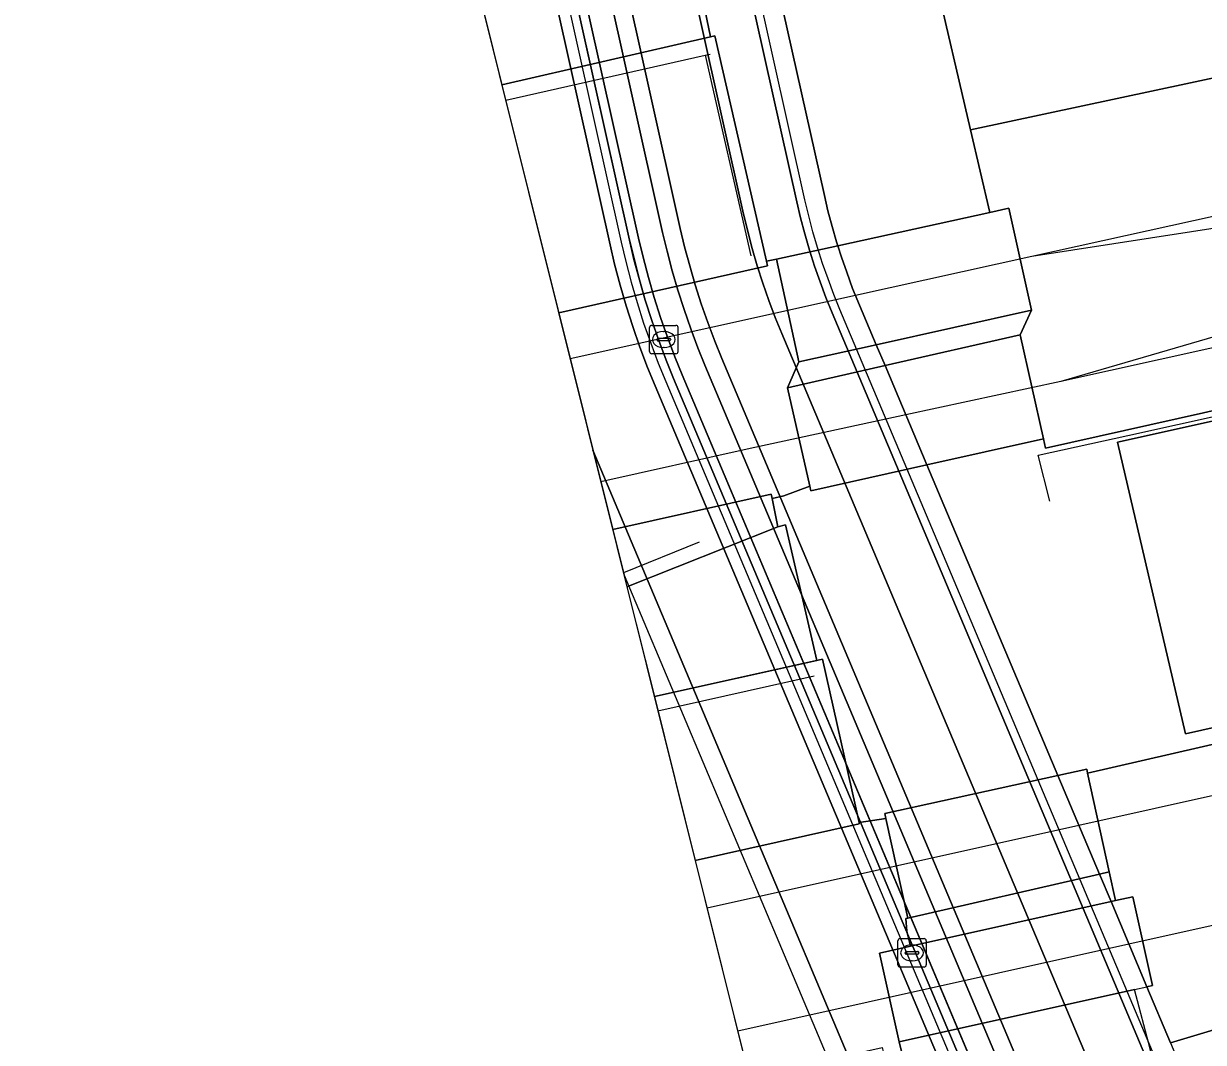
# Model space of a CAD drawing. Extents: x 161477 to 163040, y 383680 to 384871.
# Drawn here: x 161693.64 to 161735.24, y 383823.38 to 383859.29 of the extents above; entities that cross this region are included whole.
import ezdxf

# ---------------------------------------------------------------- set-up
doc = ezdxf.new("R2010")
doc.units = 0
for name, color, linetype in [('IMGEO_Berm_open', 7, 'Continuous'), ('IMGEO_Dek', 7, 'Continuous'), ('IMGEO_Fietspad_gesloten', 7, 'Continuous'), ('IMGEO_Hek', 7, 'Continuous'), ('IMGEO_Kademuur', 7, 'Continuous'), ('IMGEO_Kolk', 7, 'Continuous'), ('IMGEO_Muur', 7, 'Continuous'), ('IMGEO_Overweg_gesloten', 7, 'Continuous'), ('IMGEO_Pand', 7, 'Continuous'), ('IMGEO_Perron', 7, 'Continuous'), ('IMGEO_Spoor', 7, 'Continuous'), ('IMGEO_Spoorbaan_halfverhard', 7, 'Continuous'), ('IMGEO_Terreindeel_gesloten', 7, 'Continuous'), ('IMGEO_Terreindeel_onvherhard', 7, 'Continuous'), ('IMGEO_Terreindeel_open', 7, 'Continuous'), ('IMGEO_Voetpad_gesloten', 7, 'Continuous'), ('IMGEO_Voetpad_open', 7, 'Continuous'), ('IMGEO_Waterloop', 7, 'Continuous')]:
    doc.layers.add(name, color=color, linetype=linetype)

msp = doc.modelspace()

# ---------------------------------------------------------------- linework, layer by layer
at = {"layer": 'IMGEO_Berm_open'}
for points in [[(161702.355, 383909.445), (161705.227, 383894.978), (161709.682, 383875.543), (161709.74, 383875.284), (161715.005, 383851.652), (161715.354, 383850.256), (161715.563, 383849.54), (161715.79, 383848.829), (161716.035, 383848.124), (161716.298, 383847.427), (161716.559, 383846.784), (161747.682, 383772.942), (161747.833, 383772.57), (161747.955, 383772.245), (161748.085, 383771.865), (161753.427, 383755.659)], [(161753.741, 383755.762), (161748.398, 383771.971), (161748.265, 383772.356), (161748.14, 383772.69), (161747.987, 383773.068), (161716.864, 383846.91), (161716.605, 383847.547), (161716.345, 383848.237), (161716.103, 383848.933), (161715.879, 383849.636), (161715.672, 383850.344), (161715.484, 383851.057), (161715.326, 383851.726), (161710.062, 383875.356), (161705.549, 383895.047), (161702.679, 383909.506)]]:
    msp.add_lwpolyline(points, dxfattribs=at)
at = {"layer": 'IMGEO_Dek'}
for points in [[(161755.175, 383756.235), (161749.829, 383772.453), (161749.686, 383772.867), (161749.547, 383773.239), (161749.382, 383773.645), (161718.259, 383847.488), (161718.011, 383848.097), (161717.765, 383848.751), (161717.535, 383849.411), (161717.323, 383850.077), (161717.128, 383850.748), (161716.95, 383851.423), (161716.798, 383852.063), (161711.536, 383875.684), (161699.962, 383926.496)], [(161702.06, 383909.389), (161704.933, 383894.915), (161709.395, 383875.454), (161709.447, 383875.219), (161709.563, 383874.697), (161714.712, 383851.585), (161714.873, 383850.904), (161715.065, 383850.176), (161715.276, 383849.452), (161715.505, 383848.734), (161715.753, 383848.022), (161716.018, 383847.317), (161716.282, 383846.669), (161747.405, 383772.827), (161747.553, 383772.461), (161747.672, 383772.143), (161747.801, 383771.769), (161753.143, 383755.565)], [(161715.761, 383876.078), (161720.902, 383853.005), (161721.034, 383852.444), (161721.185, 383851.873), (161721.35, 383851.306), (161721.53, 383850.743), (161721.724, 383850.185), (161721.932, 383849.633), (161722.149, 383849.098), (161753.273, 383775.254)], [(161753.55, 383775.369), (161722.426, 383849.213), (161722.211, 383849.742), (161722.006, 383850.287), (161721.814, 383850.838), (161721.637, 383851.393), (161721.474, 383851.953), (161721.325, 383852.516), (161721.194, 383853.072), (161716.054, 383876.143)], [(161731.952, 383810.263), (161716.559, 383846.784), (161716.298, 383847.427), (161716.035, 383848.124), (161715.79, 383848.829), (161715.563, 383849.54), (161715.354, 383850.256), (161715.164, 383850.977), (161715.005, 383851.652), (161709.856, 383874.762), (161709.74, 383875.284), (161709.682, 383875.543), (161709.665, 383875.59), (161709.636, 383875.633), (161709.594, 383875.669), (161709.544, 383875.691), (161709.492, 383875.7), (161709.443, 383875.695), (161706.149, 383874.961), (161706.646, 383872.625), (161708.346, 383865.807), (161714.817, 383839.846), (161727.989, 383808.593)], [(161708.346, 383865.807), (161723.883, 383803.473)], [(161734.085, 383823.354), (161733.249, 383825.336), (161731.984, 383828.338), (161731.576, 383829.307), (161730.111, 383832.783), (161725.494, 383843.737), (161724.021, 383847.232), (161723.709, 383847.971), (161722.875, 383849.951), (161722.664, 383850.526), (161722.478, 383851.059), (161722.35, 383851.461), (161722.306, 383851.598), (161722.148, 383852.14), (161722.005, 383852.686), (161721.876, 383853.229), (161719.606, 383863.417)]]:
    msp.add_lwpolyline(points, dxfattribs=at)
at = {"layer": 'IMGEO_Fietspad_gesloten'}
for points in [[(161755.175, 383756.235), (161749.829, 383772.453), (161749.686, 383772.867), (161749.547, 383773.239), (161749.382, 383773.645), (161718.259, 383847.488), (161718.011, 383848.097), (161717.765, 383848.751), (161717.535, 383849.411), (161717.323, 383850.077), (161717.128, 383850.748), (161716.95, 383851.423), (161716.798, 383852.063), (161711.536, 383875.684), (161699.962, 383926.496)], [(161702.679, 383909.506), (161705.549, 383895.047), (161710.062, 383875.356), (161715.326, 383851.726), (161715.484, 383851.057), (161715.672, 383850.344), (161715.879, 383849.636), (161716.103, 383848.933), (161716.345, 383848.237), (161716.605, 383847.547), (161716.864, 383846.91), (161732.256, 383810.392), (161747.987, 383773.068), (161748.14, 383772.69), (161748.265, 383772.356), (161748.398, 383771.971), (161753.741, 383755.762)], [(161751.498, 383774.52), (161720.375, 383848.364), (161720.144, 383848.933), (161719.918, 383849.531), (161719.708, 383850.135), (161719.513, 383850.745), (161719.334, 383851.36), (161719.03, 383852.576), (161713.771, 383876.182), (161711.536, 383875.684), (161716.798, 383852.063), (161716.95, 383851.423), (161717.128, 383850.748), (161717.323, 383850.077), (161717.535, 383849.411), (161717.765, 383848.751), (161718.011, 383848.097), (161718.259, 383847.488), (161749.382, 383773.645)]]:
    msp.add_lwpolyline(points, dxfattribs=at)
at = {"layer": 'IMGEO_Hek'}
for points in [[(161710.644, 383856.588), (161717.678, 383858.175), (161717.846, 383858.208)], [(161717.678, 383858.175), (161719.279, 383851.105)], [(161729.828, 383842.456), (161729.416, 383844.078), (161732.581, 383844.772), (161777.154, 383854.64)], [(161717.468, 383841.004), (161714.797, 383839.927)], [(161716.009, 383835.062), (161721.518, 383836.295)]]:
    msp.add_lwpolyline(points, dxfattribs=at)
at = {"layer": 'IMGEO_Kademuur'}
for points in [[(161755.175, 383756.235), (161749.829, 383772.453), (161749.686, 383772.867), (161749.547, 383773.239), (161749.382, 383773.645), (161718.259, 383847.488), (161718.011, 383848.097), (161717.765, 383848.751), (161717.535, 383849.411), (161717.323, 383850.077), (161717.128, 383850.748), (161716.95, 383851.423), (161716.798, 383852.063), (161711.536, 383875.684), (161699.962, 383926.496)], [(161700.92, 383919.408), (161710.911, 383875.545), (161716.174, 383851.92), (161716.329, 383851.268), (161716.511, 383850.577), (161716.711, 383849.89), (161716.928, 383849.208), (161717.163, 383848.533), (161717.415, 383847.864), (161717.668, 383847.243), (161733.057, 383810.729), (161748.791, 383773.4), (161748.951, 383773.006), (161749.084, 383772.651), (161749.223, 383772.248), (161754.567, 383756.034)]]:
    msp.add_lwpolyline(points, dxfattribs=at)
at = {"layer": 'IMGEO_Kolk'}
for p, q in [((161715.79, 383848.652), (161716.642, 383848.652)), ((161715.715, 383847.726), (161715.715, 383848.578)), ((161716.017, 383848.195), (161716.415, 383848.195)), ((161716.203, 383848.432), (161716.228, 383848.432)), ((161716.716, 383848.578), (161716.716, 383847.726)), ((161715.974, 383848.146), (161715.974, 383848.158)), ((161716.412, 383848.109), (161716.014, 383848.109)), ((161716.226, 383847.872), (161716.201, 383847.872)), ((161716.458, 383848.158), (161716.458, 383848.146)), ((161716.642, 383847.652), (161715.79, 383847.652)), ((161724.542, 383827.032), (161725.394, 383827.032)), ((161724.467, 383826.106), (161724.467, 383826.958)), ((161724.769, 383826.575), (161725.167, 383826.575)), ((161724.955, 383826.812), (161724.98, 383826.812)), ((161725.468, 383826.958), (161725.468, 383826.106)), ((161724.726, 383826.526), (161724.726, 383826.538)), ((161725.164, 383826.489), (161724.766, 383826.489)), ((161724.978, 383826.252), (161724.953, 383826.252)), ((161725.21, 383826.538), (161725.21, 383826.526)), ((161725.394, 383826.032), (161724.542, 383826.032))]:
    msp.add_line(p, q, dxfattribs=at)
for points in [[(161715.79, 383848.652), (161716.642, 383848.652)], [(161715.715, 383847.726), (161715.715, 383848.578)], [(161716.716, 383848.578), (161716.716, 383847.726)], [(161716.642, 383847.652), (161715.79, 383847.652)], [(161724.542, 383827.032), (161725.394, 383827.032)], [(161724.467, 383826.106), (161724.467, 383826.958)], [(161725.468, 383826.958), (161725.468, 383826.106)], [(161725.394, 383826.032), (161724.542, 383826.032)]]:
    msp.add_lwpolyline(points, dxfattribs=at)
for centre, radius, start, end in [((161715.792, 383848.576), 0.0765, 91.552, 178.448), ((161715.792, 383848.576), 0.0765, 91.552, 178.448), ((161716.64, 383848.576), 0.0765, 1.552, 88.448), ((161716.64, 383848.576), 0.0765, 1.552, 88.448), ((161716.014, 383848.155), 0.0403, 85.8775, 175.7526), ((161716.419, 383848.157), 0.0386, 1.7309, 96.639), ((161716.011, 383848.145), 0.0366, 178.938, 274.7102), ((161716.415, 383848.152), 0.043, 264.8664, 352.4533), ((161715.792, 383847.728), 0.0765, 181.552, 268.448), ((161715.792, 383847.728), 0.0765, 181.552, 268.448), ((161716.64, 383847.728), 0.0765, 271.552, 358.448), ((161716.64, 383847.728), 0.0765, 271.552, 358.448), ((161724.544, 383826.956), 0.0765, 91.552, 178.448), ((161724.544, 383826.956), 0.0765, 91.552, 178.448), ((161725.392, 383826.956), 0.0765, 1.552, 88.448), ((161725.392, 383826.956), 0.0765, 1.552, 88.448), ((161724.766, 383826.535), 0.0403, 85.8775, 175.7526), ((161725.171, 383826.537), 0.0386, 1.7309, 96.639), ((161724.763, 383826.525), 0.0366, 178.938, 274.7102), ((161725.167, 383826.532), 0.043, 264.8664, 352.4533), ((161724.544, 383826.108), 0.0765, 181.552, 268.448), ((161724.544, 383826.108), 0.0765, 181.552, 268.448), ((161725.392, 383826.108), 0.0765, 271.552, 358.448), ((161725.392, 383826.108), 0.0765, 271.552, 358.448)]:
    msp.add_arc(centre, radius, start, end, dxfattribs=at)
for centre, major_axis, ratio, start_param, end_param in [((161716.202, 383848.152), (-0.387, 0.002), 0.722429, 4.712389, 7.853982), ((161716.227, 383848.152), (-0.39, 0.002), 0.717154, 1.570796, 4.712389), ((161724.954, 383826.532), (-0.387, 0.002), 0.722429, 4.712389, 7.853982), ((161724.979, 383826.532), (-0.39, 0.002), 0.717154, 1.570796, 4.712389)]:
    msp.add_ellipse(centre, major_axis=major_axis, ratio=ratio, start_param=start_param, end_param=end_param, dxfattribs=at)
at = {"layer": 'IMGEO_Muur'}
for points in [[(161702.06, 383909.389), (161704.933, 383894.915), (161709.395, 383875.454), (161709.563, 383874.697), (161714.712, 383851.585), (161714.873, 383850.904), (161715.065, 383850.176), (161715.276, 383849.452), (161715.505, 383848.734), (161715.753, 383848.022), (161716.018, 383847.317), (161716.282, 383846.669), (161747.405, 383772.827), (161747.553, 383772.461), (161747.672, 383772.143), (161747.801, 383771.769), (161753.143, 383755.565)], [(161753.427, 383755.659), (161748.085, 383771.865), (161747.955, 383772.245), (161747.833, 383772.57), (161747.682, 383772.942), (161716.559, 383846.784), (161716.298, 383847.427), (161716.035, 383848.124), (161715.79, 383848.829), (161715.563, 383849.54), (161715.354, 383850.256), (161715.164, 383850.977), (161715.005, 383851.652), (161709.682, 383875.543), (161705.227, 383894.978), (161702.355, 383909.445)], [(161731.952, 383810.263), (161716.559, 383846.784), (161716.298, 383847.427), (161716.035, 383848.124), (161715.79, 383848.829), (161715.563, 383849.54), (161715.354, 383850.256), (161715.164, 383850.977), (161715.005, 383851.652), (161709.856, 383874.762)], [(161709.247, 383874.268), (161714.321, 383851.495), (161714.483, 383850.807), (161714.678, 383850.068), (161714.891, 383849.335), (161715.124, 383848.607), (161715.375, 383847.885), (161715.644, 383847.171), (161715.91, 383846.516), (161731.305, 383809.991)]]:
    msp.add_lwpolyline(points, dxfattribs=at)
msp.add_lwpolyline([(161714.817, 383839.846), (161727.989, 383808.593), (161743.708, 383771.298), (161743.827, 383771.007), (161743.908, 383770.789), (161744.011, 383770.492), (161749.344, 383754.313), (161749.627, 383754.406), (161750.008, 383754.532), (161749.899, 383754.864), (161744.674, 383770.715), (161744.567, 383771.026), (161744.479, 383771.261), (161744.355, 383771.566), (161728.634, 383808.865), (161713.717, 383844.258)], close=True, dxfattribs=at)
at = {"layer": 'IMGEO_Overweg_gesloten'}
for points in [[(161723.709, 383847.971), (161729.182, 383849.192), (161728.382, 383852.781), (161727.707, 383852.633), (161722.35, 383851.461), (161722.478, 383851.059), (161722.664, 383850.526), (161722.875, 383849.951)], [(161722.35, 383851.461), (161720.187, 383850.987), (161720.981, 383847.362), (161723.709, 383847.971), (161722.875, 383849.951), (161722.664, 383850.526), (161722.478, 383851.059)], [(161725.494, 383843.737), (161729.602, 383844.655), (161728.785, 383848.313), (161724.021, 383847.232)], [(161724.021, 383847.232), (161720.574, 383846.449), (161721.361, 383842.983), (161721.398, 383842.823), (161725.494, 383843.737)], [(161731.576, 383829.307), (161731.925, 383829.388), (161731.161, 383832.867), (161731.13, 383833.007), (161730.111, 383832.783)], [(161724.822, 383827.751), (161731.576, 383829.307), (161730.111, 383832.783), (161724.011, 383831.442), (161724.05, 383831.266)], [(161731.984, 383828.338), (161724.909, 383826.763), (161723.824, 383826.522), (161724.52, 383823.396), (161732.818, 383825.24), (161733.249, 383825.336)], [(161733.249, 383825.336), (161733.446, 383825.38), (161732.75, 383828.509), (161732.148, 383828.375), (161731.984, 383828.338)]]:
    msp.add_lwpolyline(points, close=True, dxfattribs=at)
at = {"layer": 'IMGEO_Pand'}
msp.add_lwpolyline([(161778.557, 383843.801), (161776.109, 383854.605), (161755.704, 383850.023), (161755.755, 383849.764), (161732.215, 383844.538), (161734.605, 383834.247), (161758.264, 383839.562), (161758.339, 383839.278)], close=True, dxfattribs=at)
at = {"layer": 'IMGEO_Perron'}
for points in [[(161712.511, 383849.098), (161719.87, 383850.748), (161719.833, 383850.91), (161718.01, 383858.859), (161717.863, 383858.825), (161710.508, 383857.132)], [(161714.416, 383841.455), (161714.918, 383839.439), (161720.233, 383841.552), (161720.031, 383842.55), (161720.001, 383842.696)], [(161715.882, 383835.573), (161717.324, 383829.786), (161723.11, 383831.076), (161723.099, 383831.128), (161721.811, 383836.885)]]:
    msp.add_lwpolyline(points, close=True, dxfattribs=at)
at = {"layer": 'IMGEO_Spoor'}
for points in [[(161903.397, 383869.387), (161898.271, 383868.21), (161875.366, 383863.331), (161858.277, 383859.477), (161835.183, 383854.417), (161757.446, 383836.94), (161730.852, 383831.025)], [(161904.374, 383864.997), (161886.895, 383861.275), (161827.55, 383847.971), (161732.614, 383826.843)], [(161757.11, 383857.231), (161729.189, 383851.084)], [(161757.489, 383855.453), (161729.189, 383851.084)], [(161757.708, 383854.689), (161730.218, 383846.673)], [(161758.132, 383852.854), (161730.218, 383846.673)], [(161729.189, 383851.084), (161722.978, 383849.706)], [(161722.978, 383849.706), (161712.916, 383847.474)], [(161730.218, 383846.673), (161724.753, 383845.496)], [(161724.753, 383845.496), (161719.152, 383844.289), (161713.998, 383843.131)], [(161730.852, 383831.025), (161717.742, 383828.109)], [(161732.614, 383826.843), (161718.823, 383823.774)]]:
    msp.add_lwpolyline(points, dxfattribs=at)
at = {"layer": 'IMGEO_Spoorbaan_halfverhard'}
for points in [[(161769.615, 383864.652), (161727.031, 383855.539), (161727.707, 383852.633), (161728.382, 383852.781), (161729.182, 383849.192), (161728.785, 383848.313), (161729.602, 383844.655), (161729.677, 383844.319), (161735.246, 383845.563), (161776.294, 383854.953)], [(161810.031, 383851.558), (161808.72, 383850.932), (161798.631, 383848.548), (161788.718, 383846.733), (161785.47, 383845.876), (161782.893, 383844.62), (161781.595, 383844.133), (161778.695, 383843.791), (161778.756, 383843.512), (161741.226, 383835.179), (161731.161, 383832.867), (161731.925, 383829.388), (161732.148, 383828.375), (161732.75, 383828.509), (161733.446, 383825.38), (161733.249, 383825.336), (161734.085, 383823.354), (161741.915, 383825.707), (161752.2, 383827.921), (161787.153, 383835.688), (161840.96, 383847.258)]]:
    msp.add_lwpolyline(points, dxfattribs=at)
for points in [[(161712.511, 383849.098), (161714.416, 383841.455), (161720.001, 383842.696), (161720.031, 383842.55), (161720.446, 383842.647), (161721.361, 383842.983), (161720.574, 383846.449), (161720.981, 383847.362), (161720.187, 383850.987), (161719.833, 383850.91), (161719.87, 383850.748)], [(161719.229, 383822.146), (161723.915, 383823.2), (161723.981, 383822.917), (161724.595, 383823.06), (161724.52, 383823.396), (161723.824, 383826.522), (161724.909, 383826.763), (161724.79, 383827.299), (161724.748, 383827.744), (161724.822, 383827.751), (161724.05, 383831.266), (161723.099, 383831.128), (161723.11, 383831.076), (161717.324, 383829.786)]]:
    msp.add_lwpolyline(points, close=True, dxfattribs=at)
at = {"layer": 'IMGEO_Terreindeel_gesloten'}
msp.add_lwpolyline([(161731.305, 383809.991), (161715.91, 383846.516), (161715.644, 383847.171), (161715.375, 383847.885), (161715.124, 383848.607), (161714.891, 383849.335), (161714.678, 383850.068), (161714.483, 383850.807), (161714.321, 383851.495), (161709.247, 383874.268), (161706.43, 383873.641), (161706.646, 383872.625), (161708.346, 383865.807), (161713.717, 383844.258), (161728.634, 383808.865)], dxfattribs=at)
at = {"layer": 'IMGEO_Terreindeel_onvherhard'}
msp.add_lwpolyline([(161738.8, 383812.167), (161739.097, 383812.525), (161748.36, 383814.578), (161749.23, 383813.874), (161763.694, 383818.226), (161764.048, 383819.188), (161769.612, 383820.731), (161774.846, 383822.458), (161779.997, 383824.916), (161804.37, 383833.339), (161807.325, 383833.951), (161832.593, 383842.069), (161841.369, 383846.435), (161840.96, 383847.258), (161787.153, 383835.688), (161752.2, 383827.921), (161741.915, 383825.707), (161734.085, 383823.354)], close=True, dxfattribs=at)
at = {"layer": 'IMGEO_Terreindeel_open'}
for points in [[(161725.104, 383864.003), (161725.748, 383861.057), (161727.031, 383855.539), (161769.615, 383864.652), (161771.593, 383868.932), (161763.91, 383869.004), (161763.59, 383868.567), (161763.142, 383867.985), (161759.943, 383867.044), (161754.366, 383865.403), (161753.212, 383865.309), (161740.728, 383862.504), (161738.563, 383862.213), (161737.924, 383862.127), (161734.603, 383862.221), (161730.693, 383862.811)], [(161722.35, 383851.461), (161727.707, 383852.633), (161727.031, 383855.539), (161725.748, 383861.057), (161725.104, 383864.003), (161720.714, 383863.043), (161720.195, 383862.93), (161720.058, 383863.522), (161719.606, 383863.417), (161721.876, 383853.229), (161722.005, 383852.686), (161722.148, 383852.14), (161722.306, 383851.598)], [(161719.606, 383863.417), (161717.034, 383862.821), (161717.082, 383862.573), (161717.863, 383858.825), (161718.01, 383858.859), (161719.833, 383850.91), (161720.187, 383850.987), (161722.35, 383851.461), (161722.306, 383851.598), (161722.148, 383852.14), (161722.005, 383852.686), (161721.876, 383853.229)], [(161730.111, 383832.783), (161731.13, 383833.007), (161731.161, 383832.867), (161741.226, 383835.179), (161778.756, 383843.512), (161778.695, 383843.791), (161778.662, 383843.942), (161779.565, 383844.138), (161777.363, 383853.696), (161777.137, 383854.673), (161776.381, 383854.51), (161776.294, 383854.953), (161735.246, 383845.563), (161729.677, 383844.319), (161729.602, 383844.655), (161725.494, 383843.737)], [(161778.557, 383843.801), (161758.339, 383839.278), (161758.264, 383839.562), (161734.605, 383834.247), (161732.215, 383844.538), (161755.755, 383849.764), (161755.704, 383850.023), (161776.109, 383854.605)], [(161724.021, 383847.232), (161728.785, 383848.313), (161729.182, 383849.192), (161723.709, 383847.971)], [(161723.709, 383847.971), (161720.981, 383847.362), (161720.574, 383846.449), (161724.021, 383847.232)], [(161725.494, 383843.737), (161721.398, 383842.823), (161721.361, 383842.983), (161720.446, 383842.647), (161720.031, 383842.55), (161720.233, 383841.552), (161720.51, 383841.616), (161721.613, 383836.841), (161721.811, 383836.885), (161723.099, 383831.128), (161724.05, 383831.266), (161724.011, 383831.442), (161730.111, 383832.783)], [(161731.984, 383828.338), (161731.576, 383829.307), (161724.822, 383827.751), (161724.748, 383827.744), (161724.79, 383827.299), (161724.909, 383826.763)], [(161731.984, 383828.338), (161732.148, 383828.375), (161731.925, 383829.388), (161731.576, 383829.307)], [(161732.818, 383825.24), (161724.52, 383823.396), (161724.595, 383823.06), (161723.981, 383822.917), (161724.188, 383822.031), (161725.721, 383815.569), (161734.704, 383817.534), (161733.366, 383823.154)]]:
    msp.add_lwpolyline(points, close=True, dxfattribs=at)
at = {"layer": 'IMGEO_Voetpad_gesloten'}
msp.add_lwpolyline([(161753.273, 383775.254), (161722.149, 383849.098), (161721.932, 383849.633), (161721.724, 383850.185), (161721.53, 383850.743), (161721.35, 383851.306), (161721.185, 383851.873), (161721.034, 383852.444), (161720.902, 383853.005), (161715.761, 383876.078), (161715.645, 383876.599), (161713.771, 383876.182), (161719.03, 383852.576), (161719.334, 383851.36), (161719.513, 383850.745), (161719.708, 383850.135), (161719.918, 383849.531), (161720.144, 383848.933), (161720.375, 383848.364), (161751.498, 383774.52)], dxfattribs=at)
at = {"layer": 'IMGEO_Voetpad_open'}
for points in [[(161710.508, 383857.132), (161717.863, 383858.825), (161717.082, 383862.573), (161709.571, 383860.891)], [(161714.918, 383839.439), (161715.882, 383835.573), (161721.613, 383836.841), (161720.51, 383841.616), (161720.233, 383841.552)]]:
    msp.add_lwpolyline(points, close=True, dxfattribs=at)
at = {"layer": 'IMGEO_Waterloop'}
for points in [[(161693.642, 383933.716), (161706.646, 383872.625), (161708.346, 383865.807), (161723.883, 383803.473), (161747.952, 383750.081), (161772.394, 383680.25)], [(161754.567, 383756.034), (161749.223, 383772.248), (161749.084, 383772.651), (161748.951, 383773.006), (161748.791, 383773.4), (161733.057, 383810.729), (161717.668, 383847.243), (161717.415, 383847.864), (161717.163, 383848.533), (161716.928, 383849.208), (161716.711, 383849.89), (161716.511, 383850.577), (161716.329, 383851.268), (161716.174, 383851.92), (161710.911, 383875.545), (161700.92, 383919.408)]]:
    msp.add_lwpolyline(points, dxfattribs=at)

doc.saveas('drawing.dxf')
